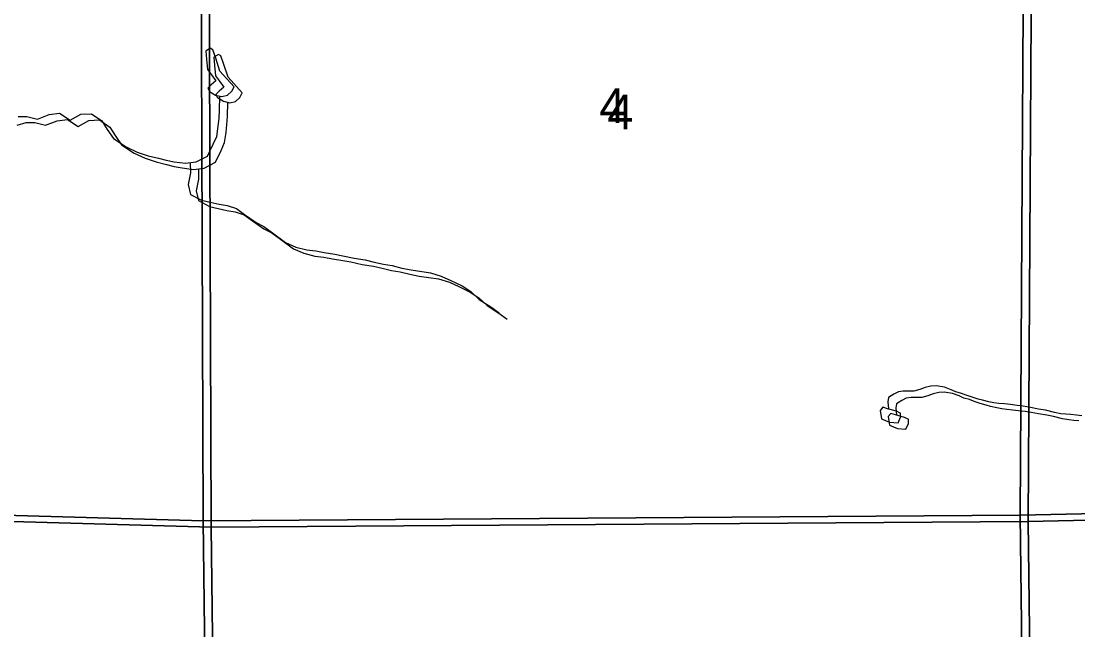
# Model space of a CAD drawing. Extents: x -21.1 to 50.3, y -4.9 to 22.1.
# Drawn here: x 45.942 to 47.215, y 18.566 to 19.298 of the extents above; entities that cross this region are included whole.
import ezdxf

# ---------------------------------------------------------------- set-up
doc = ezdxf.new("R2010")
doc.units = 0
for name, color, linetype in [('GM_X_Minor_Lake', 7, 'Continuous'), ('GM_X_Minor_River', 7, 'Continuous'), ('GM_X_Section', 7, 'Continuous'), ('GM_X_Section_Text', 7, 'Continuous')]:
    doc.layers.add(name, color=color, linetype=linetype)

msp = doc.modelspace()

# ---------------------------------------------------------------- linework, layer by layer
at = {"layer": 'GM_X_Minor_Lake'}
for points in [[(46.1816, 19.2383), (46.1765, 19.2538), (46.173, 19.264), (46.1699, 19.2659), (46.1647, 19.2624), (46.1652, 19.2525), (46.1664, 19.24), (46.1714, 19.2336), (46.1764, 19.2265), (46.1708, 19.2219), (46.1671, 19.2176), (46.169, 19.2139), (46.1763, 19.2094), (46.1839, 19.2076), (46.1907, 19.2092), (46.1959, 19.2141), (46.1985, 19.2195)], [(46.1913, 19.2308), (46.1862, 19.2463), (46.1826, 19.2565), (46.1796, 19.2584), (46.1743, 19.2549), (46.1748, 19.245), (46.1761, 19.2325), (46.1811, 19.2261), (46.1861, 19.219), (46.1804, 19.2143), (46.1767, 19.2101), (46.1786, 19.2064), (46.1859, 19.2019), (46.1935, 19.2001), (46.2003, 19.2017), (46.2056, 19.2066), (46.2082, 19.212)], [(46.1985, 19.2195), (46.1816, 19.2383)], [(46.2082, 19.212), (46.1913, 19.2308)], [(46.986, 18.8318), (46.9803, 18.8336), (46.9773, 18.8298), (46.9789, 18.8196), (46.9885, 18.8155), (46.9987, 18.8148), (47.0017, 18.8217), (47.0016, 18.8263), (47.0012, 18.8266), (46.997, 18.8289)], [(46.997, 18.8289), (46.986, 18.8318)], [(46.9956, 18.8243), (46.9899, 18.8261), (46.9869, 18.8223), (46.9886, 18.8121), (46.9981, 18.808), (47.0083, 18.8073), (47.0113, 18.8142), (47.0112, 18.8188), (47.0109, 18.8191), (47.0067, 18.8214)], [(47.0067, 18.8214), (46.9956, 18.8243)]]:
    msp.add_lwpolyline(points, dxfattribs=at)
at = {"layer": 'GM_X_Minor_River'}
for points in [[(45.9384, 19.1837), (45.949, 19.1838), (45.9616, 19.1805), (45.9759, 19.186), (45.988, 19.1876), (46.001, 19.179), (46.0138, 19.1864), (46.0267, 19.1869), (46.0393, 19.1783), (46.0455, 19.1681), (46.0532, 19.1572), (46.0685, 19.1471), (46.0818, 19.1408), (46.0952, 19.1364), (46.1073, 19.1335), (46.1168, 19.131), (46.1263, 19.1292), (46.14, 19.1274), (46.1529, 19.1291), (46.1665, 19.136), (46.1735, 19.1502), (46.1776, 19.1597), (46.1793, 19.1719), (46.1804, 19.1814), (46.181, 19.1912), (46.1814, 19.2082)], [(45.9371, 19.173), (45.948, 19.1762), (45.9586, 19.1763), (45.9712, 19.173), (45.9855, 19.1785), (45.9977, 19.1801), (46.0106, 19.1715), (46.0235, 19.1789), (46.0363, 19.1794), (46.049, 19.1708), (46.0551, 19.1606), (46.0628, 19.1497), (46.0781, 19.1396), (46.0915, 19.1333), (46.1048, 19.1289), (46.117, 19.126), (46.1265, 19.1235), (46.136, 19.1217), (46.1496, 19.1199), (46.1625, 19.1216), (46.1761, 19.1285), (46.1831, 19.1427), (46.1872, 19.1522), (46.189, 19.1644), (46.19, 19.1739), (46.1907, 19.1837), (46.191, 19.2007)], [(46.1458, 19.1282), (46.1462, 19.1157), (46.1433, 19.1017), (46.1461, 19.0899), (46.1595, 19.0829), (46.1697, 19.0803), (46.1804, 19.0781), (46.1903, 19.0764), (46.2013, 19.0727), (46.2112, 19.0656), (46.225, 19.0559), (46.2345, 19.051), (46.2449, 19.0435), (46.2605, 19.032), (46.2731, 19.0264), (46.2861, 19.0231), (46.2971, 19.0217), (46.3073, 19.0199), (46.3199, 19.0178), (46.3297, 19.016), (46.3434, 19.0131), (46.3567, 19.011), (46.3674, 19.0084), (46.3788, 19.0059), (46.389, 19.0041), (46.4008, 19.0012), (46.4118, 18.999), (46.4354, 18.9955), (46.4483, 18.9915), (46.4598, 18.9863), (46.4735, 18.9796), (46.4838, 18.9729), (46.4938, 18.9635), (46.5079, 18.9545), (46.5179, 18.9471)], [(46.1555, 19.1207), (46.1558, 19.1082), (46.153, 19.0942), (46.1558, 19.0824), (46.1691, 19.0754), (46.1794, 19.0728), (46.19, 19.0706), (46.1999, 19.0689), (46.2109, 19.0652), (46.2209, 19.0581), (46.2346, 19.0484), (46.2442, 19.0435), (46.2545, 19.036), (46.2702, 19.0245), (46.2828, 19.0189), (46.2957, 19.0156), (46.3067, 19.0142), (46.317, 19.0124), (46.3295, 19.0103), (46.3394, 19.0085), (46.3531, 19.0056), (46.3664, 19.0035), (46.377, 19.0009), (46.3884, 18.9984), (46.3987, 18.9966), (46.4105, 18.9937), (46.4215, 18.9915), (46.445, 18.988), (46.458, 18.984), (46.4694, 18.9788), (46.4831, 18.9721), (46.4935, 18.9654), (46.5034, 18.956), (46.5176, 18.947), (46.5275, 18.9396)], [(47.2204, 18.8233), (47.2139, 18.824), (47.2071, 18.8248), (47.201, 18.8251), (47.1949, 18.8258), (47.1873, 18.8273), (47.1766, 18.8299), (47.1682, 18.8314), (47.1583, 18.8332), (47.1495, 18.8347), (47.1423, 18.8358), (47.1343, 18.8369), (47.1271, 18.8376), (47.1202, 18.8383), (47.1141, 18.8391), (47.108, 18.8402), (47.1004, 18.842), (47.0954, 18.8435), (47.0882, 18.8458), (47.0821, 18.8476), (47.0752, 18.8503), (47.0684, 18.8521), (47.0627, 18.8547), (47.0546, 18.8577), (47.0447, 18.8592), (47.0383, 18.8588), (47.0314, 18.8572), (47.025, 18.8549), (47.0177, 18.853), (47.0048, 18.8529), (46.9991, 18.8521), (46.9938, 18.8494), (46.9873, 18.8452), (46.9866, 18.8403), (46.9871, 18.8315)], [(47.2167, 18.8173), (47.2106, 18.8176), (47.2045, 18.8183), (47.1969, 18.8198), (47.1862, 18.8224), (47.1779, 18.8239), (47.1679, 18.8257), (47.1592, 18.8272), (47.1519, 18.8283), (47.1439, 18.8294), (47.1367, 18.8301), (47.1299, 18.8308), (47.1238, 18.8316), (47.1177, 18.8327), (47.11, 18.8345), (47.1051, 18.836), (47.0978, 18.8383), (47.0917, 18.8401), (47.0849, 18.8428), (47.078, 18.8446), (47.0723, 18.8472), (47.0643, 18.8502), (47.0544, 18.8517), (47.0479, 18.8513), (47.0411, 18.8497), (47.0346, 18.8474), (47.0274, 18.8455), (47.0144, 18.8454), (47.0087, 18.8446), (47.0034, 18.8419), (46.997, 18.8377), (46.9962, 18.8328), (46.9967, 18.824)]]:
    msp.add_lwpolyline(points, dxfattribs=at)
at = {"layer": 'GM_X_Section'}
for points in [[(45.1623, 19.7162), (46.1577, 19.7161), (46.1612, 18.6969), (45.1314, 18.7262), (45.1286, 19.7159)], [(46.1577, 19.7161), (46.1819, 19.7163), (47.1518, 19.7186), (47.1458, 18.7035), (46.1612, 18.6969)], [(48.1627, 19.7232), (48.1626, 18.7259), (47.1458, 18.7035), (47.1518, 19.7186), (47.2087, 19.7187)], [(48.1723, 19.7157), (48.1722, 18.7184), (47.1555, 18.696), (47.1615, 19.7111), (47.2183, 19.7112)], [(45.1719, 19.7087), (46.1673, 19.7086), (46.1708, 18.6894), (45.1411, 18.7187), (45.1382, 19.7084)], [(46.1673, 19.7086), (46.1915, 19.7088), (47.1615, 19.7111), (47.1555, 18.696), (46.1708, 18.6894)], [(45.1314, 18.7262), (46.1612, 18.6969), (46.1737, 17.6801), (45.7604, 17.6964), (45.1486, 17.7019)], [(47.1458, 18.7035), (48.1626, 18.7259), (48.171, 17.7091), (47.1584, 17.6908)], [(45.1411, 18.7187), (46.1708, 18.6894), (46.1834, 17.6726), (45.7701, 17.6889), (45.1583, 17.6944)], [(47.1555, 18.696), (48.1722, 18.7184), (48.1806, 17.7016), (47.168, 17.6833)], [(47.1458, 18.7035), (47.1584, 17.6908), (46.1737, 17.6801), (46.1612, 18.6969)], [(47.1555, 18.696), (47.168, 17.6833), (46.1834, 17.6726), (46.1708, 18.6894)]]:
    msp.add_lwpolyline(points, close=True, dxfattribs=at)

# ---------------------------------------------------------------- texts
at = {"layer": 'GM_X_Section_Text'}
for p in [(46.6388, 19.1756), (46.6485, 19.1681)]:
    msp.add_text('4', height=0.0419, rotation=0, dxfattribs=at).set_placement(p)

doc.saveas('drawing.dxf')
